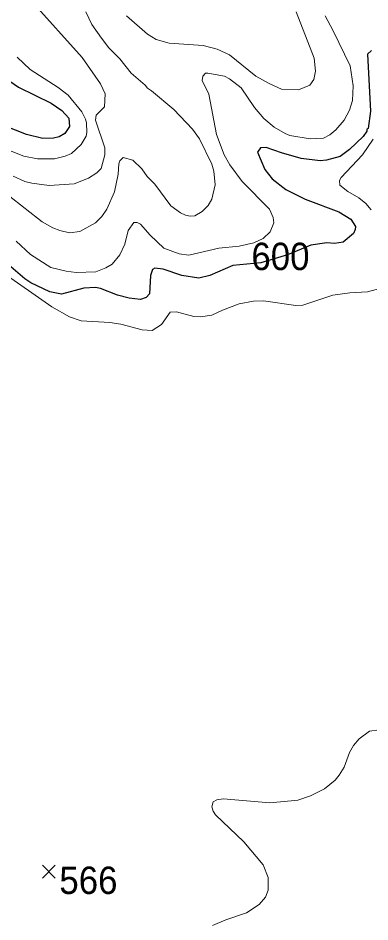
# Model space of a CAD drawing. Extents: x 423 to 448.8, y 7456.3 to 7484.
# Drawn here: x 442.045 to 443.071, y 7467.476 to 7470.117 of the extents above; entities that cross this region are included whole.
import ezdxf
from ezdxf.enums import TextEntityAlignment as Align

# ---------------------------------------------------------------- set-up
doc = ezdxf.new("R2010")
doc.units = 0
doc.header["$LTSCALE"] = 0.032
for name, color, linetype, lineweight in [('1', 7, 'Continuous', 25), ('2', 7, 'Continuous', 13), ('21', 7, 'Continuous', 25)]:
    doc.layers.add(name, color=color, linetype=linetype, lineweight=lineweight)
doc.layers.add('61', color=7, linetype='Continuous')

msp = doc.modelspace()

# ---------------------------------------------------------------- linework, layer by layer
at = {"layer": '1'}
for points in [[(443.076, 7470.0218), (443.0644, 7470.0118), (443.0729, 7469.8447), (443.0659, 7469.7944), (443.062, 7469.7921), (443.062, 7469.7867), (443.0512, 7469.7705), (443.011, 7469.7326), (442.9847, 7469.7124), (442.9445, 7469.7016), (442.9259, 7469.7), (442.8702, 7469.707), (442.813, 7469.7233), (442.7681, 7469.7387), (442.7519, 7469.738), (442.7434, 7469.7256), (442.7642, 7469.6746), (442.7859, 7469.6475), (442.8254, 7469.6157), (442.8826, 7469.5879), (442.9801, 7469.5508), (443.0157, 7469.5291), (443.0288, 7469.5082), (443.028, 7469.4997), (443.0233, 7469.4874), (442.9932, 7469.4626), (442.9677, 7469.4587), (442.9458, 7469.4608), (442.8989, 7469.4535), (442.8307, 7469.4257), (442.7528, 7469.4019), (442.6707, 7469.3938), (442.6042, 7469.3652), (442.5717, 7469.3574), (442.5222, 7469.3644), (442.468, 7469.3837), (442.4433, 7469.386), (442.4371, 7469.3829), (442.4309, 7469.3652), (442.4278, 7469.311), (442.4178, 7469.3009), (442.4015, 7469.2947), (442.369, 7469.2986), (442.335, 7469.3079), (442.2855, 7469.3273), (442.27, 7469.3296)], [(442.0109, 7469.9391), (442.0457, 7469.9151), (442.1416, 7469.8687), (442.1718, 7469.847), (442.1927, 7469.8246), (442.1942, 7469.8006), (442.1811, 7469.7797), (442.1648, 7469.7697), (442.1478, 7469.7658), (442.1169, 7469.765), (442.0689, 7469.7766), (441.9715, 7469.8145)], [(442.27, 7469.3296), (442.236, 7469.328), (442.171, 7469.3102), (442.137, 7469.3172), (442.0821, 7469.3435), (442.0643, 7469.3551), (442.0163, 7469.3961)]]:
    msp.add_lwpolyline(points, dxfattribs=at)
at = {"layer": '2'}
for points in [[(442.0302, 7469.6552), (442.0643, 7469.6397), (442.0844, 7469.6351), (442.1355, 7469.6281), (442.2082, 7469.6328), (442.2499, 7469.649), (442.2746, 7469.6645), (442.287, 7469.6776), (442.2979, 7469.7179), (442.2978, 7469.738), (442.27, 7469.8184), (442.2723, 7469.8331), (442.2971, 7469.8578), (442.2986, 7469.8958), (442.2847, 7469.9252), (442.2313, 7470.0017), (442.0844, 7470.1649)], [(442.3512, 7469.7093), (442.3791, 7469.7016), (442.4054, 7469.6761), (442.4208, 7469.6544), (442.4433, 7469.632), (442.4904, 7469.5686), (442.5183, 7469.5477), (442.533, 7469.5407), (442.5469, 7469.5384), (442.5601, 7469.5392), (442.5817, 7469.5523), (442.5987, 7469.5693), (442.6096, 7469.5879), (442.6196, 7469.6297), (442.6157, 7469.6699), (442.6096, 7469.69), (442.574, 7469.7643), (442.5531, 7469.7921), (442.499, 7469.8501), (442.4343, 7469.9048), (442.4224, 7469.912), (442.4154, 7469.9213), (442.3744, 7469.9561), (442.3419, 7469.9979), (442.3095, 7470.0303), (442.2878, 7470.0582), (442.2599, 7470.0984), (442.2422, 7470.1355)], [(442.3613, 7470.1232), (442.4224, 7470.0698), (442.4479, 7470.0543), (442.4851, 7470.0435), (442.5841, 7470.0373), (442.625, 7470.0264), (442.6614, 7470.0094), (442.738, 7469.9468), (442.7774, 7469.9259), (442.813, 7469.9097), (442.8625, 7469.9073), (442.8957, 7469.9213), (442.9073, 7469.9375), (442.912, 7469.9623), (442.9081, 7469.9994), (442.8555, 7470.1355)], [(442.9406, 7470.1232), (442.9638, 7470.0798), (443.0133, 7469.9778), (443.0226, 7469.919), (443.0203, 7469.8757), (443.011, 7469.8478), (442.9955, 7469.8184), (442.9715, 7469.7905), (442.9545, 7469.7758), (442.9352, 7469.7658), (442.8965, 7469.7642), (442.8378, 7469.7743), (442.8238, 7469.7797), (442.7921, 7469.7983), (442.762, 7469.8238), (442.7341, 7469.8555), (442.6954, 7469.9127), (442.6614, 7469.939), (442.6467, 7469.9468), (442.598, 7469.9561), (442.591, 7469.9561), (442.584, 7469.9475), (442.5817, 7469.9344), (442.6011, 7469.8942), (442.6235, 7469.7767), (442.6459, 7469.7179), (442.6622, 7469.6885), (442.6985, 7469.6397), (442.7782, 7469.5585), (442.789, 7469.5345), (442.7905, 7469.5183), (442.7805, 7469.4928), (442.7596, 7469.4734), (442.7326, 7469.4603), (442.6893, 7469.451), (442.6305, 7469.4448), (442.5423, 7469.4247), (442.5145, 7469.4278), (442.4696, 7469.4448), (442.4301, 7469.4827), (442.4015, 7469.5152), (442.3922, 7469.5199), (442.3822, 7469.5199), (442.3659, 7469.4959)], [(442.0418, 7470.0032), (442.0797, 7469.9669), (442.1617, 7469.9143), (442.1911, 7469.8919), (442.2306, 7469.8432), (442.2414, 7469.8215), (442.2445, 7469.8107), (442.2453, 7469.7828), (442.243, 7469.772), (442.2283, 7469.748), (442.2004, 7469.7209), (442.1819, 7469.7132), (442.1509, 7469.7062), (442.1014, 7469.7062), (442.0612, 7469.714), (442.0102, 7469.7341)], [(443.0744, 7469.557), (443.059, 7469.5748), (443.0389, 7469.5918), (443.0064, 7469.6103), (442.9832, 7469.6289), (442.9824, 7469.6421), (442.987, 7469.6513), (443.0496, 7469.7178), (443.0806, 7469.7635)], [(442.0155, 7469.5995), (442.1153, 7469.5214), (442.1462, 7469.5044), (442.1664, 7469.4959), (442.1942, 7469.4897), (442.2252, 7469.4935), (442.2708, 7469.5183), (442.2893, 7469.5368), (442.3033, 7469.5585), (442.3257, 7469.6096), (442.3365, 7469.6606), (442.3388, 7469.6916), (442.3412, 7469.7001), (442.3512, 7469.7093)], [(442.3659, 7469.4959), (442.3559, 7469.4564), (442.3412, 7469.4255), (442.3187, 7469.3984), (442.301, 7469.3876), (442.2716, 7469.376), (442.2143, 7469.3736), (442.185, 7469.3775), (442.1401, 7469.3884), (442.0813, 7469.4262), (442.0388, 7469.4649)], [(441.9946, 7469.3775), (442.1431, 7469.2731), (442.195, 7469.2445), (442.2283, 7469.2329), (442.3118, 7469.2275), (442.3443, 7469.2228), (442.4062, 7469.2066), (442.4356, 7469.2043), (442.4634, 7469.2213), (442.4881, 7469.2576), (442.5067, 7469.2584), (442.5578, 7469.2453), (442.5763, 7469.2445), (442.6103, 7469.2491), (442.6413, 7469.2638), (442.6893, 7469.2824), (442.731, 7469.2901), (442.7604, 7469.2909), (442.8548, 7469.2777), (442.8749, 7469.2785), (442.9631, 7469.3071), (443.0126, 7469.3141), (443.0636, 7469.3172), (443.1038, 7469.328)], [(443.0976, 7468.0371), (443.0698, 7468.034), (443.0396, 7468.0108), (443.0233, 7467.9915), (443.0118, 7467.9714), (442.9955, 7467.9288), (442.9816, 7467.9048), (442.9692, 7467.8902), (442.9383, 7467.8654), (442.8981, 7467.8445), (442.861, 7467.8322), (442.8409, 7467.8298), (442.779, 7467.8244), (442.6428, 7467.836), (442.6242, 7467.8329), (442.6134, 7467.8275), (442.6103, 7467.8121), (442.6134, 7467.7996), (442.6204, 7467.7896), (442.7032, 7467.71), (442.7596, 7467.6435), (442.7743, 7467.6063), (442.7743, 7467.5692), (442.7666, 7467.5483), (442.748, 7467.5274), (442.7109, 7467.5026), (442.6506, 7467.4825), (442.6119, 7467.4655)]]:
    msp.add_lwpolyline(points, dxfattribs=at)
at = {"layer": '21'}
for p, q in [((442.1157, 7467.6418), (442.1532, 7467.6043)), ((442.1532, 7467.6418), (442.1157, 7467.6043))]:
    msp.add_line(p, q, dxfattribs=at)

# ---------------------------------------------------------------- texts
at = {"layer": '61', "width": 0.95}
for s, p in [('600', (442.81, 7469.3807)), ('566', (442.2498, 7467.558))]:
    msp.add_text(s, height=0.08, dxfattribs=at).set_placement(p, align=Align.CENTER)

doc.saveas('drawing.dxf')
